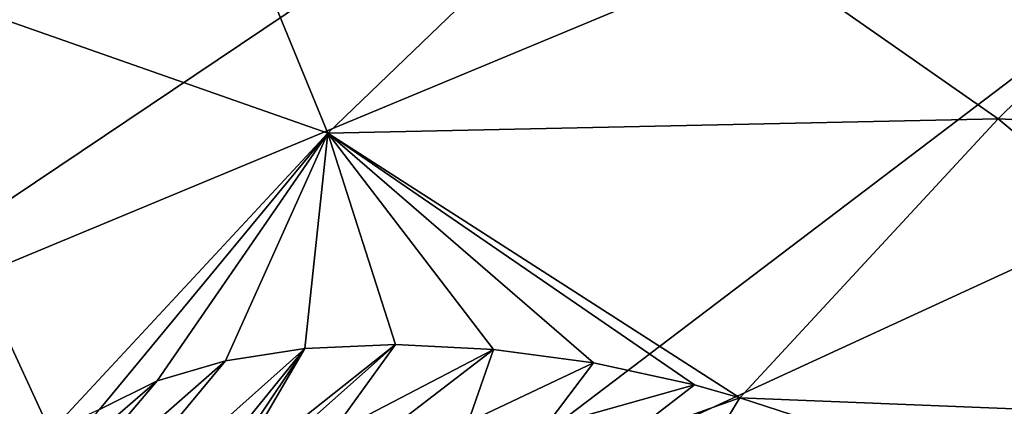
# Model space of a CAD drawing. Header units: metres. Extents: x -92 to 264, y -100 to 50.
# Tile 497 of 656: x 173.17 to 176.78, y -3.53 to -2.11. Entities that reach past the tile are written whole.
import ezdxf

# ---------------------------------------------------------------- set-up
doc = ezdxf.new("R2010")
doc.units = ezdxf.units.M
doc.layers.add('solid_21062050_01', color=7, linetype='CONTINUOUS')

msp = doc.modelspace()

# ---------------------------------------------------------------- linework, layer by layer
at = {"layer": 'solid_21062050_01'}
for points in [[(175.833374, 0.796775, 195.499084), (168.304504, -1.756286, 197.352844), (170.17041, -2.594793, 199.681885)], [(177.486923, 0.152544, 197.288513), (175.833374, 0.796775, 195.499084), (170.17041, -2.594793, 199.681885)], [(177.486923, 0.152544, 197.288513), (170.17041, -2.594793, 199.681885), (172.229141, -3.379812, 201.86235)], [(179.289719, -0.443986, 198.945435), (177.486923, 0.152544, 197.288513), (172.229141, -3.379812, 201.86235)], [(179.289719, -0.443986, 198.945435), (172.229141, -3.379812, 201.86235), (174.467422, -4.106268, 203.880157)], [(181.229782, -0.98886, 200.458878), (179.289719, -0.443986, 198.945435), (174.467422, -4.106268, 203.880157)], [(172.488007, -1.891382, 138.295074), (173.62294, -0.876458, 135.949539), (174.300964, -2.528916, 138.718704)], [(173.62294, -0.876458, 135.949539), (175.365326, -1.503778, 136.347458), (174.300964, -2.528916, 138.718704)], [(181.229782, -0.98886, 200.458878), (174.467422, -4.106268, 203.880157), (176.870743, -4.769465, 205.72226)], [(176.755768, -2.475667, 137.635452), (174.300964, -2.528916, 138.718704), (175.365326, -1.503778, 136.347458)], [(177.733765, -1.512149, 135.364532), (176.755768, -2.475667, 137.635452), (175.365326, -1.503778, 136.347458)], [(178.985214, -2.584861, 136.990448), (176.755768, -2.475667, 137.635452), (177.733765, -1.512149, 135.364532)], [(171.399673, -2.975798, 140.741333), (172.488007, -1.891382, 138.295074), (173.285416, -3.622839, 141.186829)], [(172.488007, -1.891382, 138.295074), (174.300964, -2.528916, 138.718704), (173.285416, -3.622839, 141.186829)], [(176.755768, -2.475667, 137.635452), (175.810104, -3.497776, 139.98056), (174.300964, -2.528916, 138.718704)], [(178.091141, -3.589218, 139.325714), (175.810104, -3.497776, 139.98056), (176.755768, -2.475667, 137.635452)], [(178.091141, -3.589218, 139.325714), (176.755768, -2.475667, 137.635452), (178.985214, -2.584861, 136.990448)], [(173.464111, -3.541552, 140.96315), (173.285416, -3.622839, 141.186829), (174.300964, -2.528916, 138.718704)], [(173.675323, -3.435541, 140.679779), (173.464111, -3.541552, 140.96315), (174.300964, -2.528916, 138.718704)], [(173.925858, -3.362268, 140.442856), (173.675323, -3.435541, 140.679779), (174.300964, -2.528916, 138.718704)], [(174.21608, -3.316872, 140.243256), (173.925858, -3.362268, 140.442856), (174.300964, -2.528916, 138.718704)], [(174.548538, -3.302538, 140.086594), (174.21608, -3.316872, 140.243256), (174.300964, -2.528916, 138.718704)], [(174.9077, -3.320704, 139.982437), (174.548538, -3.302538, 140.086594), (174.300964, -2.528916, 138.718704)], [(175.274521, -3.370392, 139.93718), (174.9077, -3.320704, 139.982437), (174.300964, -2.528916, 138.718704)], [(175.643326, -3.450998, 139.952728), (175.274521, -3.370392, 139.93718), (174.300964, -2.528916, 138.718704)], [(175.810104, -3.497776, 139.98056), (175.643326, -3.450998, 139.952728), (174.300964, -2.528916, 138.718704)], [(171.399673, -2.975798, 140.741333), (173.285416, -3.622839, 141.186829), (172.347397, -4.788587, 143.761826)], [(174.21608, -3.316872, 140.243256), (173.35936, -4.375319, 142.589371), (173.242477, -4.186789, 142.273941)], [(174.21608, -3.316872, 140.243256), (173.242477, -4.186789, 142.273941), (173.925858, -3.362268, 140.442856)], [(173.832748, -3.8894, 141.481598), (173.35936, -4.375319, 142.589371), (174.21608, -3.316872, 140.243256)], [(173.832748, -3.8894, 141.481598), (174.21608, -3.316872, 140.243256), (173.945709, -3.781226, 141.23201)], [(173.945709, -3.781226, 141.23201), (174.21608, -3.316872, 140.243256), (174.548538, -3.302538, 140.086594)], [(173.945709, -3.781226, 141.23201), (174.548538, -3.302538, 140.086594), (174.107697, -3.694654, 141.004745)], [(174.107697, -3.694654, 141.004745), (174.548538, -3.302538, 140.086594), (174.310791, -3.632668, 140.808517)], [(174.310791, -3.632668, 140.808517), (174.548538, -3.302538, 140.086594), (174.9077, -3.320704, 139.982437)], [(174.54982, -3.596301, 140.647476), (174.310791, -3.632668, 140.808517), (174.9077, -3.320704, 139.982437)], [(174.54982, -3.596301, 140.647476), (174.9077, -3.320704, 139.982437), (174.81459, -3.586922, 140.528549)], [(174.81459, -3.586922, 140.528549), (174.9077, -3.320704, 139.982437), (175.274521, -3.370392, 139.93718)], [(174.467422, -4.106268, 203.880157), (172.229141, -3.379812, 201.86235), (168.954819, -7.875925, 207.97522)], [(173.925858, -3.362268, 140.442856), (173.242477, -4.186789, 142.273941), (173.195114, -4.00327, 141.942963)], [(173.925858, -3.362268, 140.442856), (173.195114, -4.00327, 141.942963), (173.675323, -3.435541, 140.679779)], [(174.81459, -3.586922, 140.528549), (175.274521, -3.370392, 139.93718), (175.096649, -3.604575, 140.455521)], [(175.096649, -3.604575, 140.455521), (175.274521, -3.370392, 139.93718), (175.643326, -3.450998, 139.952728)], [(173.675323, -3.435541, 140.679779), (173.195114, -4.00327, 141.942963), (173.217331, -3.831123, 141.607712)], [(173.675323, -3.435541, 140.679779), (173.217331, -3.831123, 141.607712), (173.464111, -3.541552, 140.96315)], [(175.096649, -3.604575, 140.455521), (175.643326, -3.450998, 139.952728), (175.387054, -3.648783, 140.431473)], [(175.387054, -3.648783, 140.431473), (175.643326, -3.450998, 139.952728), (175.810104, -3.497776, 139.98056)], [(175.387054, -3.648783, 140.431473), (175.810104, -3.497776, 139.98056), (175.675949, -3.718411, 140.458511)], [(175.675949, -3.718411, 140.458511), (175.810104, -3.497776, 139.98056), (176.002243, -3.56037, 140.030273)], [(176.002243, -3.56037, 140.030273), (175.810104, -3.497776, 139.98056), (178.091141, -3.589218, 139.325714)]]:
    msp.add_3dface(points, dxfattribs=at)

doc.saveas('drawing.dxf')
